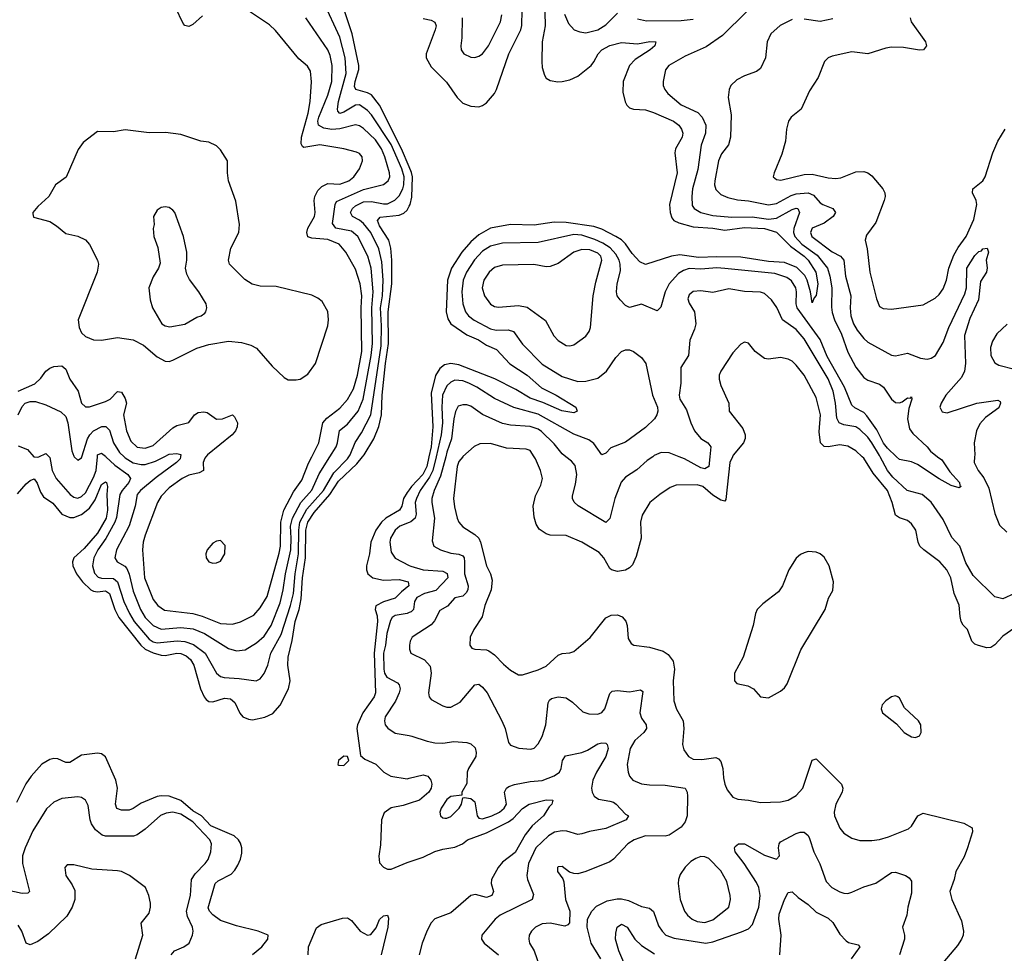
# Model space of a CAD drawing. Header units: inches. Extents: x 1682530 to 1839546, y 640742 to 791647.
# Tile 793 of 923: x 1768038 to 1772998, y 747498 to 752201. Entities that reach past the tile are written whole.
import ezdxf

# ---------------------------------------------------------------- set-up
doc = ezdxf.new("R2010")
doc.units = ezdxf.units.IN
doc.header["$MEASUREMENT"] = 0
for name, color, linetype in [('B7764', 7, 'Continuous'), ('B7765', 7, 'Continuous'), ('B7774', 7, 'Continuous'), ('B7775', 7, 'Continuous')]:
    doc.layers.add(name, color=color, linetype=linetype)

msp = doc.modelspace()

# ---------------------------------------------------------------- linework, layer by layer
at = {"layer": 'B7764', "color": 5}
for points, elevation in [([(1768026.8, 749813.2), (1768070, 749862.5), (1768090, 749880.1), (1768110, 749887.8), (1768126.6, 749866.5), (1768142.1, 749822.1), (1768157.9, 749797.9), (1768205.1, 749765.1), (1768250.7, 749710.7), (1768290, 749693.8), (1768310, 749694.3), (1768350, 749709.1), (1768390, 749740.1), (1768417.7, 749782.3), (1768450, 749860.5), (1768470, 749873.4), (1768475.6, 749870), (1768480.8, 749850), (1768476, 749810), (1768479.6, 749730), (1768473.3, 749690), (1768430, 749613.9), (1768362.4, 749537.6), (1768310.1, 749490), (1768303.3, 749470), (1768305.1, 749450), (1768324.5, 749410), (1768354.9, 749370), (1768395.5, 749330), (1768410, 749321.8), (1768430, 749319.4), (1768470, 749324.7), (1768490, 749311.3), (1768516.7, 749230), (1768537.3, 749190), (1768647.9, 749050), (1768669.3, 749030), (1768710, 749011.1), (1768750, 749000.4), (1768770, 748997.9), (1768830, 749010.1), (1768850, 749007.7), (1768876.9, 748996.9), (1768898.2, 748978.2), (1768915, 748950), (1768948.5, 748830), (1768966.6, 748790), (1768977.3, 748777.3), (1768990, 748766.8), (1769010, 748765.4), (1769070, 748783.7), (1769100.2, 748780.2), (1769122.3, 748762.3), (1769147.2, 748707.2), (1769161.5, 748690), (1769190, 748676.9), (1769210, 748674), (1769273, 748687), (1769313.5, 748706.5), (1769350, 748748), (1769392.8, 748830), (1769400.4, 748870), (1769389.4, 748950), (1769389.5, 748990), (1769410, 749073.4), (1769426.2, 749170), (1769445.7, 749230), (1769455.6, 749284.4), (1769462.8, 749390), (1769477.4, 749490), (1769479.6, 749630), (1769490, 749670), (1769520.7, 749719.3), (1769600.3, 749810), (1769643.2, 749876.8), (1769735.4, 749964.6), (1769765.4, 750000)], 620), ([(1768109.4, 750000), (1768110, 749999.3), (1768130, 749998.3), (1768134, 750000)], 640), ([(1768186.3, 750000), (1768190, 749996.4), (1768201, 749930), (1768220.9, 749890), (1768292, 749810), (1768310, 749795.3), (1768330, 749791.4), (1768350, 749799.3), (1768370, 749818.7), (1768410, 749895.3), (1768422.4, 749930), (1768429.6, 750000)], 640), ([(1768312.3, 750000), (1768330, 749981.7), (1768350, 749994.4), (1768351.7, 750000)], 660), ([(1768472.5, 750000), (1768516.7, 749956.7), (1768582.5, 749910), (1768596.4, 749890), (1768587.6, 749870), (1768553.3, 749830), (1768543, 749810), (1768525.7, 749694.3), (1768517.9, 749670), (1768471.6, 749588.5), (1768431.3, 749530), (1768411.3, 749490), (1768403.8, 749450), (1768414, 749414), (1768433.9, 749393.9), (1768450, 749388.6), (1768510, 749386), (1768530, 749370), (1768562.2, 749270), (1768590.4, 749210), (1768614.8, 749170), (1768690, 749080.3), (1768710, 749067.5), (1768730, 749061.8), (1768831.6, 749071.6), (1768870, 749068.4), (1768913.9, 749053.9), (1768972.3, 749010), (1769030, 748909.1), (1769050, 748892), (1769067.3, 748887.3), (1769143.3, 748883.4), (1769228.9, 748871.1), (1769250, 748880.2), (1769270, 748907), (1769287.9, 748950), (1769302.7, 749010), (1769355.2, 749104.8), (1769402.8, 749250), (1769417.9, 749310), (1769426.2, 749410), (1769441.9, 749510), (1769443.6, 749630), (1769449.2, 749670.8), (1769484.1, 749735.9), (1769568.5, 749830), (1769620.8, 749919.2), (1769689.9, 749990), (1769696.7, 750000)], 640), ([(1768848, 750000), (1768845.8, 749990), (1768827.6, 749970), (1768725.6, 749894.4), (1768645.9, 749830), (1768628.9, 749810), (1768619.1, 749750), (1768588.7, 749651.2), (1768525.3, 749530), (1768517.7, 749490), (1768529.1, 749470), (1768567.9, 749447.9), (1768576.9, 749436.9), (1768588.9, 749408.9), (1768610, 749321.8), (1768646.9, 749230), (1768670.1, 749190), (1768710, 749148.8), (1768750, 749131), (1768850, 749139.7), (1768912.1, 749132.1), (1768968.9, 749108.9), (1769090, 749034.3), (1769130, 749021.6), (1769173.6, 749026.4), (1769230, 749063), (1769270, 749095.9), (1769305.4, 749150), (1769350, 749263.2), (1769365.9, 749330), (1769376.9, 749410), (1769403.4, 749530), (1769406.2, 749590), (1769402.9, 749650), (1769412.3, 749690), (1769453.5, 749770), (1769510, 749830.6), (1769546.7, 749913.3), (1769600.5, 750000)], 660), ([(1768563.6, 750000), (1768570, 749994.1), (1768610, 749969.7), (1768650, 749960.7), (1768670, 749961.3), (1768722.4, 749977.6), (1768765.9, 750000)], 660), ([(1768975.9, 750000), (1768970, 749992.9), (1768961.8, 749970), (1768963.2, 749930), (1768941.3, 749918.7), (1768890, 749907.2), (1768855.9, 749890), (1768790, 749843.7), (1768750, 749801.6), (1768731.4, 749768.6), (1768670, 749605.1), (1768659.8, 749570), (1768656, 749530), (1768666.3, 749390), (1768710, 749281.2), (1768734.3, 749250), (1768767.5, 749227.5), (1768910.1, 749210.1), (1768956.9, 749196.9), (1769050, 749160.4), (1769110, 749157), (1769150, 749168), (1769217.9, 749202.1), (1769250, 749237.8), (1769284.3, 749295.7), (1769345.8, 749514.2), (1769350.9, 749550), (1769353.6, 749670), (1769369.1, 749730.9), (1769417, 749823), (1769458.7, 749881.3), (1769492.1, 749967.9), (1769508.8, 750000)], 680), ([(1770000, 749833.8), (1769990, 749819.5), (1769972.1, 749790), (1769962.4, 749750), (1769951.5, 749730), (1769882.9, 749690), (1769860.9, 749670), (1769831.3, 749630), (1769807.3, 749570), (1769800.8, 749510), (1769785.6, 749450), (1769785.1, 749430), (1769792.3, 749410), (1769816.2, 749390), (1769870, 749378.6), (1769950, 749381.9), (1769994, 749370), (1769997.8, 749350), (1769960.5, 749319.5), (1769930, 749286.7), (1769870.4, 749269.6), (1769831.2, 749248.8), (1769828.2, 749230), (1769838.4, 749198.4), (1769840.4, 749170), (1769823.9, 749010), (1769831.1, 748810), (1769824.3, 748790), (1769766.8, 748710), (1769739.1, 748650), (1769736, 748630), (1769754, 748494), (1769776.5, 748476.5), (1769831.2, 748451.2), (1769871.6, 748410), (1769907, 748390), (1769990, 748377.3), (1770000, 748379.9)], 620), ([(1770000, 749668.2), (1769953.2, 749650), (1769930.1, 749630), (1769905.3, 749590), (1769901.7, 749570), (1769910, 749519.1), (1769928.6, 749488.6), (1770000, 749451.9)], 640), ([(1770000, 749214.4), (1769990.1, 749209.9), (1769930, 749200.4), (1769915, 749190), (1769905.1, 749174.9), (1769886.7, 749110), (1769880.1, 749050), (1769869.8, 749010), (1769871.5, 748930), (1769874.8, 748910), (1769886.9, 748890), (1769940.5, 748860.5), (1769949.4, 748850), (1769954.1, 748830), (1769950.1, 748810), (1769931.7, 748768.3), (1769879, 748690), (1769875, 748670), (1769879.3, 748650), (1769891.8, 748631.8), (1769930, 748607.8), (1770000, 748595)], 640), ([(1769210, 747492.6), (1769258.2, 747530), (1769287.3, 747570), (1769289, 747590), (1769239.3, 747610), (1769130, 747636.5), (1769050, 747663), (1769010, 747692.5), (1768994, 747710), (1768987.5, 747727.5), (1769022.3, 747850), (1769037.5, 747862.5), (1769102.9, 747897.1), (1769122.3, 747917.7), (1769137.3, 747942.7), (1769150, 747972.4), (1769156.7, 748003.3), (1769156.2, 748030), (1769150, 748052.5), (1769140.4, 748070), (1769118.1, 748090), (1769001, 748141), (1768954, 748190), (1768910, 748216.3), (1768850, 748267.4), (1768790.6, 748289.4), (1768750, 748292.1), (1768730, 748288), (1768650, 748254), (1768610, 748227.4), (1768590, 748219.5), (1768550, 748219.9), (1768527.6, 748227.6), (1768519.8, 748250), (1768530.5, 748330), (1768521.4, 748370), (1768470, 748488.3), (1768450, 748503.1), (1768430, 748507), (1768350, 748497), (1768290, 748459.1), (1768270, 748459.2), (1768230, 748477.5), (1768210, 748480.2), (1768190, 748474.6), (1768149.1, 748450.9), (1768095.5, 748390), (1768068.2, 748351.8), (1768022.2, 748257.8)], 620), ([(1768800.3, 747490), (1768817.4, 747510), (1768865.1, 747530), (1768891.1, 747550), (1768908.4, 747590), (1768910.9, 747610), (1768907.8, 747630), (1768883, 747683), (1768878.5, 747710), (1768898.3, 747790), (1768904.1, 747870), (1768921.3, 747898.7), (1768972.9, 747950), (1768987, 747970), (1769001, 748010), (1769004.8, 748050), (1768995.4, 748070), (1768910, 748161.2), (1768850, 748199.9), (1768810, 748209.9), (1768775.9, 748204.1), (1768748, 748192), (1768670, 748123.5), (1768630, 748095.6), (1768611.1, 748088.9), (1768470, 748088.4), (1768452.6, 748092.6), (1768419.8, 748119.8), (1768399.8, 748150), (1768392.6, 748170), (1768382.3, 748242.3), (1768369.8, 748269.8), (1768350, 748282.6), (1768330, 748287.1), (1768250, 748278.5), (1768210, 748260.4), (1768173.4, 748226.6), (1768104.7, 748115.3), (1768065.3, 748030), (1768052.7, 747990), (1768051.3, 747950), (1768086.7, 747810), (1768078.1, 747801.9), (1768050, 747799.1), (1767950, 747820.7)], 640), ([(1770000, 748253.4), (1769970, 748243.6), (1769910, 748230.6), (1769874.2, 748205.8), (1769861, 748170), (1769855.7, 748044.3), (1769847.7, 747987.7), (1769850, 747954.8), (1769870, 747931.6), (1769890, 747922.7), (1769910, 747922.6), (1769990, 747956.1), (1770000, 747959.4)], 620), ([(1768622, 747470), (1768657.8, 747590), (1768649.7, 747650), (1768690, 747700.7), (1768697.4, 747730), (1768696.3, 747750), (1768688.2, 747790), (1768671.3, 747830), (1768591.6, 747890), (1768550, 747909.8), (1768530, 747914), (1768402, 747922), (1768310, 747943.7), (1768276.9, 747943.1), (1768264.7, 747930), (1768270.7, 747890), (1768302.5, 747842.5), (1768314.8, 747814.8), (1768315.9, 747770), (1768302.7, 747730), (1768274.6, 747685.4), (1768183.1, 747596.9), (1768130, 747557), (1768090, 747540.9), (1768069.7, 747550), (1768048.5, 747610), (1768030, 747639.7)], 660), ([(1769490.8, 747490), (1769493.4, 747530), (1769533.7, 747626.3), (1769556.2, 747643.8), (1769664.2, 747675.8), (1769690, 747676.3), (1769710, 747663.7), (1769752.2, 747610), (1769790, 747589.6), (1769807.5, 747592.5), (1769834.1, 747625.9), (1769850, 747669.3), (1769870, 747687.2), (1769890.9, 747690.9), (1769895, 747675), (1769892.3, 747630), (1769859.6, 747490)], 580)]:
    msp.add_lwpolyline(points, dxfattribs=dict(at, elevation=elevation))
for points, elevation in [([(1769050, 749577), (1769030, 749574.5), (1769010, 749563.7), (1768981.6, 749530), (1768975.5, 749510), (1768978, 749490), (1768990, 749470.8), (1769010, 749463), (1769030, 749465.5), (1769050, 749473.4), (1769071, 749510), (1769072.2, 749552.2)], 720), ([(1769670, 748491.1), (1769643.1, 748470), (1769640.5, 748450), (1769645.4, 748445.4), (1769670, 748444.9), (1769696, 748470), (1769689.2, 748489.2)], 620)]:
    msp.add_lwpolyline(points, close=True, dxfattribs=dict(at, elevation=elevation))
at = {"layer": 'B7765', "color": 5}
for points, elevation in [([(1768958.4, 752221.6), (1768910, 752176.8), (1768890, 752167.5), (1768870, 752171.7), (1768862, 752182), (1768823, 752263)], 680), ([(1769508.8, 750000), (1769545, 750070), (1769565.7, 750170), (1769585.3, 750194.7), (1769650, 750245), (1769690, 750287.5), (1769718.8, 750341.2), (1769740.2, 750410), (1769761.8, 750530), (1769758.6, 750750), (1769761.8, 750810), (1769752.9, 750870), (1769730, 750945.4), (1769681.6, 751030), (1769647, 751070), (1769590, 751093.6), (1769510, 751101.1), (1769490, 751106.8), (1769483.7, 751130), (1769490, 751151.5), (1769522.7, 751210), (1769526.8, 751230), (1769520.5, 751290), (1769524.1, 751310), (1769539.4, 751340.6), (1769559.4, 751360.6), (1769590, 751376), (1769650, 751372.1), (1769696.5, 751390), (1769720.5, 751410), (1769749.2, 751450), (1769764.1, 751490), (1769762.7, 751510), (1769750, 751526.6), (1769734.7, 751534.7), (1769671.1, 751551.1), (1769550, 751570.4), (1769470, 751557), (1769462.7, 751562.7), (1769456.6, 751576.6), (1769457.1, 751610), (1769491.8, 751730), (1769501.8, 751790), (1769508.1, 751888.1), (1769502.5, 751942.5), (1769487.6, 751967.6), (1769443.9, 752003.9), (1769327.1, 752147.1), (1769295.7, 752175.7), (1769150, 752273.3)], 680), ([(1769696.7, 750000), (1769703.4, 750010), (1769728, 750072), (1769759.5, 750120.5), (1769806.3, 750210), (1769859, 750559), (1769860.9, 750659.1), (1769855.7, 750750), (1769864.9, 750810), (1769869.4, 750890), (1769862.1, 750982.1), (1769846.8, 751046.8), (1769807.1, 751130), (1769770, 751175.4), (1769750, 751191.8), (1769714.8, 751210), (1769704.7, 751230), (1769714, 751250), (1769730, 751263.3), (1769770, 751283.1), (1769810, 751285.4), (1769870, 751274), (1769890, 751274.6), (1769928.5, 751291.5), (1769950, 751313.9), (1769967.6, 751350), (1769973.1, 751370), (1769975.2, 751410), (1769963.7, 751450), (1769910, 751572.6), (1769810, 751722.2), (1769790, 751744.7), (1769750, 751771.9), (1769730, 751771.2), (1769670, 751735.8), (1769650, 751729.3), (1769641, 751741), (1769638.4, 751750), (1769644.4, 751790), (1769682, 751930), (1769677.3, 752010), (1769650, 752112.8), (1769569, 752291)], 640), ([(1770000, 751460.1), (1769962, 751550), (1769850, 751770), (1769810, 751822.5), (1769790, 751833.3), (1769730.7, 751850), (1769724.5, 751864.5), (1769727.3, 751890), (1769746.1, 751950), (1769746.9, 751970), (1769713.4, 752130), (1769666.8, 752266.8)], 620), ([(1769600.5, 750000), (1769631.5, 750050), (1769639, 750070), (1769648.8, 750131.2), (1769690, 750163.5), (1769742.2, 750230), (1769768, 750290), (1769809.2, 750510), (1769814.6, 750570), (1769811.3, 750750), (1769819, 750830), (1769808.6, 750950), (1769791, 751010), (1769741.1, 751110), (1769710, 751135.5), (1769630.9, 751150.9), (1769613.9, 751173.9), (1769626.3, 751270), (1769634.5, 751285.5), (1769770, 751345.9), (1769870, 751371), (1769894.9, 751390), (1769902.1, 751410), (1769900.7, 751430), (1769878, 751510), (1769860.9, 751550), (1769830, 751595.5), (1769770, 751653.9), (1769750, 751666.6), (1769730, 751671.2), (1769650, 751652.3), (1769610, 751648.9), (1769570, 751654.7), (1769542.9, 751670), (1769539.9, 751690), (1769545.3, 751710), (1769590, 751821.8), (1769609.9, 751890), (1769612.7, 751970), (1769601.6, 752021.6), (1769589.4, 752050), (1769478.8, 752210)], 660), ([(1769765.4, 750000), (1769773.9, 750010), (1769821.2, 750090), (1769847.8, 750152.2), (1769860.1, 750210), (1769864.4, 750310), (1769881, 750470), (1769896.5, 750570), (1769893.8, 750730), (1769912.1, 750870), (1769912.7, 750990), (1769907.4, 751050), (1769897.2, 751090), (1769850, 751162.6), (1769840.9, 751190), (1769853.9, 751206.1), (1769950, 751217), (1769973.1, 751226.9), (1769990, 751242), (1770000, 751261.4)], 620), ([(1768030.2, 750329.8), (1768113.8, 750366.2), (1768144.2, 750395.8), (1768170, 750430.1), (1768190, 750446.1), (1768210, 750453.8), (1768250, 750456.9), (1768270, 750441.3), (1768290.8, 750390), (1768331.7, 750330), (1768350, 750268.8), (1768370, 750250.3), (1768390, 750250.3), (1768470, 750277.7), (1768493.3, 750290), (1768530, 750328.7), (1768550, 750324.2), (1768570, 750293.4), (1768575.6, 750270), (1768561.2, 750210), (1768576.4, 750130), (1768598.1, 750078.1), (1768630, 750048.6), (1768670, 750043.1), (1768710, 750056.9), (1768810, 750144.8), (1768830, 750156.6), (1768890, 750172.4), (1768917.8, 750210), (1768937.5, 750222.5), (1768966.2, 750226.2), (1768983.1, 750223.1), (1769030, 750189.4), (1769059.3, 750190), (1769110, 750210.3), (1769120.2, 750200.2), (1769134.8, 750170), (1769134.2, 750150), (1769124.8, 750130), (1769107.7, 750110), (1768984.3, 750010), (1768975.9, 750000)], 680), ([(1768030.4, 750210), (1768050, 750252.5), (1768065.7, 750270), (1768090, 750277.4), (1768117.4, 750277.4), (1768170, 750260.8), (1768245.2, 750225.2), (1768270, 750201.8), (1768279.9, 750170), (1768300.9, 750030), (1768310, 750002.4), (1768312.3, 750000)], 660), ([(1768351.7, 750000), (1768378.8, 750090), (1768391, 750110), (1768410, 750130.7), (1768452.4, 750152.4), (1768471.8, 750151.8), (1768490, 750133.8), (1768509.7, 750070), (1768541, 750021), (1768563.6, 750000)], 660), ([(1768030, 750054), (1768076.7, 750036.7), (1768109.4, 750000)], 640), ([(1768134, 750000), (1768170, 750015.6), (1768186.3, 750000)], 640), ([(1768429.6, 750000), (1768430.6, 750009.4), (1768450, 750018.3), (1768470, 750002.5), (1768472.5, 750000)], 640), ([(1768765.9, 750000), (1768790, 750012.5), (1768830, 750016.5), (1768850.2, 750010.2), (1768848, 750000)], 660)]:
    msp.add_lwpolyline(points, dxfattribs=dict(at, elevation=elevation))
for points, elevation in [([(1768570, 751647), (1768510, 751637), (1768430, 751638), (1768357.5, 751582.5), (1768332.5, 751547.5), (1768271.8, 751408.2), (1768218.8, 751370), (1768184.9, 751310), (1768130, 751259.5), (1768104.4, 751230), (1768103.8, 751223.8), (1768107.4, 751207.4), (1768190, 751184.4), (1768223.4, 751163.4), (1768270, 751123.8), (1768330, 751110.4), (1768370, 751092), (1768389.4, 751069.4), (1768430.1, 750990.1), (1768434.6, 750970), (1768427.3, 750930), (1768332.9, 750690), (1768337.1, 750650), (1768350, 750624.5), (1768370, 750604.8), (1768410, 750588.4), (1768450, 750587.1), (1768530, 750600.1), (1768610, 750588.5), (1768662.2, 750562.2), (1768730, 750503.8), (1768770, 750480.8), (1768790, 750479.6), (1768810, 750486), (1768930, 750546), (1768990, 750564.4), (1769090, 750582.4), (1769155.1, 750575.1), (1769201.7, 750561.7), (1769230, 750547.1), (1769310, 750456.5), (1769370, 750399.5), (1769390, 750387), (1769430, 750387.4), (1769450, 750390.3), (1769490, 750416), (1769527.4, 750470), (1769590, 750658.8), (1769594.1, 750690), (1769590.9, 750730.9), (1769561, 750781), (1769539.1, 750799.1), (1769510, 750812.9), (1769330, 750857.7), (1769250, 750859.5), (1769208.7, 750868.7), (1769172.7, 750892.7), (1769094.8, 750970), (1769089.8, 750990), (1769101.5, 751050), (1769141.4, 751130), (1769145.3, 751170), (1769127.2, 751287.2), (1769089.7, 751390), (1769084.2, 751430), (1769084.5, 751490), (1769050, 751545.2), (1769030, 751565.2), (1768990, 751585.2), (1768950, 751589.4), (1768850, 751622.9), (1768773.1, 751633.1), (1768690, 751632)], 720), ([(1768770, 751258), (1768750, 751255.1), (1768730, 751242), (1768711.3, 751210), (1768716, 751170), (1768710.8, 751149.2), (1768713.4, 751110), (1768733.4, 751053.4), (1768744.7, 750975.3), (1768737.1, 750950), (1768710, 750905.2), (1768689.1, 750850.9), (1768694.9, 750790), (1768707.4, 750750), (1768754, 750670), (1768770, 750659.6), (1768794.3, 750654.3), (1768870, 750667.9), (1768930, 750702.3), (1768952.7, 750710), (1768970, 750723), (1768976.2, 750730), (1768980.7, 750750), (1768977, 750770), (1768940.7, 750830), (1768893.4, 750893.4), (1768880.1, 750920.1), (1768873.6, 750950), (1768880.5, 750990), (1768879.6, 751030), (1768863.6, 751110), (1768819.5, 751230), (1768810, 751242.7), (1768790, 751254.5)], 740)]:
    msp.add_lwpolyline(points, close=True, dxfattribs=dict(at, elevation=elevation))
at = {"layer": 'B7774', "color": 5}
for points, elevation in [([(1770099.2, 750000), (1770088.4, 749950), (1770068.4, 749910), (1770011.4, 749850), (1770000, 749833.8)], 620), ([(1770136, 750000), (1770119.5, 749930), (1770103, 749897), (1770054.6, 749830), (1770036.4, 749790), (1770030.8, 749769.2), (1770035.1, 749710), (1770030.4, 749689.6), (1770008.5, 749671.5), (1770000, 749668.2)], 640), ([(1770183.9, 750000), (1770158.2, 749901.8), (1770125.5, 749830), (1770114.9, 749790), (1770113.9, 749770), (1770127.4, 749690), (1770115.5, 749575.5), (1770124.6, 749550), (1770157.1, 749530), (1770210, 749513.8), (1770250, 749509.6), (1770270, 749500.6), (1770276.3, 749490), (1770278.7, 749470), (1770278.7, 749410), (1770297.6, 749350), (1770294.7, 749330), (1770286.3, 749313.7), (1770270, 749297.2), (1770230, 749288.8), (1770193.2, 749246.8), (1770155, 749225), (1770127.7, 749172.3), (1770110, 749152.3), (1770015.3, 749090), (1770005, 749070), (1770001.6, 749050), (1770001.8, 749030), (1770008.9, 749010), (1770076.3, 748976.3), (1770105.1, 748945.1), (1770111.5, 748910), (1770098, 748810), (1770101.1, 748790), (1770110, 748777.1), (1770170, 748744.6), (1770190, 748737.4), (1770210, 748738.3), (1770257.4, 748762.6), (1770330, 748851.3), (1770350, 748854.7), (1770370, 748839.7), (1770393.4, 748810), (1770467, 748670), (1770483.8, 748630), (1770499.6, 748559.6), (1770510, 748546.7), (1770551.6, 748531.6), (1770613.1, 748526.9), (1770630, 748531.3), (1770650, 748552.7), (1770669.4, 748590.6), (1770688.7, 748650), (1770700.3, 748759.7), (1770706.1, 748773.9), (1770717.7, 748782.3), (1770750, 748790.3), (1770790, 748785.3), (1770823.4, 748763.4), (1770874.4, 748714.4), (1770905.1, 748705.1), (1770950, 748702.7), (1770970, 748712), (1770985.4, 748730), (1771010, 748807.3), (1771022, 748818), (1771050, 748821.3), (1771110, 748814.8), (1771164.9, 748824.9), (1771176.4, 748816.4), (1771162.2, 748710), (1771170, 748683.6), (1771193.2, 748650), (1771195.8, 748630), (1771181.5, 748610), (1771136.5, 748570), (1771112.6, 748530), (1771097.6, 748450), (1771102.3, 748410), (1771110.3, 748390), (1771126.7, 748370), (1771170, 748352.4), (1771210, 748346.7), (1771290, 748345.7), (1771390.1, 748330.1), (1771400.2, 748310), (1771402.2, 748290), (1771400.5, 748190), (1771390, 748159.8), (1771370, 748133.3), (1771310, 748094.2), (1771290, 748087.7), (1771190, 748089.4), (1771132.9, 748070), (1771100.7, 748050), (1771030, 747972.1), (1771010, 747959.8), (1770890, 747909.7), (1770850, 747898.3), (1770830, 747899.7), (1770807.5, 747907.5), (1770770, 747936.2), (1770750, 747934), (1770747, 747930), (1770747, 747910), (1770774, 747874), (1770778.3, 747858.3), (1770787.8, 747770), (1770808.7, 747710), (1770807.9, 747652.1), (1770798.4, 747641.6), (1770784.5, 747635.5), (1770710.8, 747650.8), (1770670, 747646.4), (1770637, 747630), (1770616, 747610), (1770604.7, 747590), (1770602, 747570), (1770606.5, 747550), (1770630.3, 747510), (1770670, 747394)], 660), ([(1770269.5, 750000), (1770250, 749975.3), (1770241.1, 749950), (1770223.1, 749790), (1770227.5, 749747.5), (1770242.3, 749690), (1770250.1, 749670.2), (1770270, 749646), (1770330, 749608.5), (1770350.2, 749590), (1770359.2, 749570), (1770389.4, 749450.6), (1770409.4, 749410), (1770418.1, 749378.1), (1770413.1, 749330), (1770381.5, 749250), (1770367.3, 749192.7), (1770326, 749130), (1770307, 749090), (1770305.5, 749050), (1770315.2, 749035.2), (1770330.4, 749030.3), (1770390, 749027.7), (1770401.9, 749021.9), (1770430, 749001.6), (1770474.3, 748954.3), (1770510, 748925.2), (1770550, 748900.3), (1770570, 748900.3), (1770650, 748926), (1770690, 748944.2), (1770750, 748999.6), (1770770, 749009.1), (1770810, 749011.6), (1770830, 749018.3), (1770911.3, 749088.7), (1770990, 749188.4), (1771018.2, 749201.8), (1771050, 749203.1), (1771072.8, 749192.8), (1771090.9, 749170.9), (1771097.6, 749150), (1771103.5, 749083.5), (1771119, 749059), (1771131.3, 749050), (1771210, 749039.6), (1771279.9, 749019.9), (1771304.3, 749004.3), (1771329, 748970), (1771336, 748930), (1771330.1, 748870), (1771332.9, 748770), (1771347.3, 748727.3), (1771380.9, 748670), (1771383.6, 748630), (1771376.5, 748550), (1771383, 748523), (1771406.7, 748490), (1771430, 748476.9), (1771473.8, 748473.8), (1771545.4, 748485.4), (1771558.7, 748478.7), (1771570, 748463.8), (1771580.2, 748430), (1771583, 748383), (1771590.2, 748350.2), (1771602.2, 748322.2), (1771630, 748284.9), (1771655.1, 748275.1), (1771709.7, 748270.3), (1771770, 748258), (1771870, 748261.5), (1771910, 748269.4), (1771950, 748292.8), (1771983.7, 748330), (1772030, 748472), (1772050, 748477.7), (1772178.5, 748350), (1772185.2, 748330), (1772180.6, 748310), (1772148.6, 748250), (1772140.6, 748210), (1772143.2, 748190), (1772170, 748128.7), (1772190, 748104.2), (1772230, 748077.7), (1772270, 748067.3), (1772330, 748066), (1772370, 748072), (1772414.4, 748085.6), (1772515.1, 748124.9), (1772530, 748138.7), (1772562.2, 748190), (1772590, 748204.4), (1772794.3, 748154.3), (1772836.3, 748130), (1772838.4, 748110), (1772813.2, 748030), (1772795.3, 747984.7), (1772754, 747910), (1772745.5, 747870), (1772724.2, 747810), (1772733.2, 747770), (1772781.7, 747661.7), (1772792.3, 747610), (1772790.2, 747590), (1772782.8, 747570), (1772761.9, 747538.1), (1772688.9, 747450)], 680), ([(1771628.9, 750000), (1771615, 749970), (1771595.8, 749784.2), (1771590, 749776.2), (1771570, 749780.3), (1771530, 749805.9), (1771479.4, 749850), (1771450, 749858.3), (1771344.1, 749855.9), (1771315.3, 749844.7), (1771262.6, 749810), (1771213.1, 749770), (1771174.4, 749705.6), (1771165.8, 749670), (1771168.5, 749590), (1771143.6, 749496.4), (1771125.3, 749454.7), (1771110, 749439.7), (1771090, 749428.7), (1771050, 749421.8), (1771019.6, 749430), (1771010, 749437.4), (1770980.2, 749490), (1770957.5, 749517.5), (1770870, 749569.9), (1770790, 749602.9), (1770710, 749605), (1770690, 749610.7), (1770654.8, 749634.8), (1770640.5, 749660.5), (1770630, 749694.5), (1770624.2, 749750), (1770637, 749803), (1770663.8, 749856.2), (1770671.7, 749890), (1770661.5, 749930), (1770636.5, 749990), (1770630, 750000)], 680), ([(1771226.7, 750000), (1771198.9, 749981.1), (1771147, 749933), (1771090, 749896.8), (1771068, 749872), (1771035.4, 749790), (1771011.3, 749688.7), (1770991.1, 749668.9), (1770851.9, 749751.9), (1770830.6, 749770.6), (1770822.5, 749790), (1770823.4, 749803.4), (1770838.3, 749861.7), (1770844.2, 749910), (1770835.8, 749955.8), (1770818.2, 749978.2), (1770788.7, 750000)], 660), ([(1771514.8, 750000), (1771510.1, 749949.9), (1771490, 749939.1), (1771470, 749943.2), (1771387, 749990), (1771360.4, 750000)], 660), ([(1773090, 749164.5), (1772990, 749096.4), (1772950, 749051.8), (1772930, 749038.9), (1772910, 749036.9), (1772868.1, 749048.1), (1772850, 749055.4), (1772834.3, 749070), (1772813, 749130), (1772791, 749151), (1772781.1, 749170), (1772774.9, 749194.9), (1772771.4, 749251.4), (1772745.3, 749310), (1772728.8, 749390), (1772707.7, 749430), (1772673.5, 749470), (1772592.1, 749530), (1772571.8, 749550), (1772563.5, 749570), (1772551.6, 749630), (1772530, 749662.3), (1772510, 749678.8), (1772470, 749692.2), (1772450, 749705.7), (1772433.1, 749770), (1772409, 749830), (1772336.7, 749916.7), (1772290, 749992.4), (1772282.1, 750000)], 680), ([(1773049.1, 749310.9), (1772990, 749284), (1772950, 749294.7), (1772840.7, 749400.7), (1772805, 749465), (1772774.2, 749550), (1772732.9, 749592.9), (1772690, 749683.8), (1772630, 749770.6), (1772584.7, 749810), (1772509.1, 749829.1), (1772436.2, 749896.2), (1772410.2, 749930), (1772373.3, 750000)], 660), ([(1772662, 750000), (1772683.5, 749983.5), (1772723.6, 749923.6), (1772771.7, 749870), (1772774.4, 749854.4), (1772781, 749850), (1772770, 749843.7), (1772730, 749855.6), (1772670, 749888), (1772560.9, 749960.9), (1772530, 749974), (1772470, 749986), (1772455.1, 750000)], 640), ([(1772848, 750000), (1772845.5, 749970), (1772865.5, 749930), (1772894.3, 749894.3), (1772920.7, 749840.7), (1772950, 749714.6), (1772974.3, 749654.3), (1773010, 749619.5)], 660), ([(1770000, 749451.9), (1770007.8, 749447.8), (1770070.1, 749430.1), (1770170, 749422.9), (1770191, 749411), (1770195.4, 749390), (1770133.5, 749326.5), (1770077.3, 749310), (1770039.3, 749290), (1770027.1, 749270), (1770022, 749230), (1770010, 749218.8), (1770000, 749214.4)], 640), ([(1770000, 748595), (1770012.7, 748592.7), (1770090, 748566.1), (1770130, 748558), (1770170, 748557.6), (1770225.2, 748565.2), (1770290, 748560.8), (1770310, 748554.3), (1770332.9, 748532.9), (1770338.1, 748510), (1770335.1, 748490), (1770298.8, 748430), (1770291.5, 748410), (1770290, 748353.2), (1770265.5, 748310), (1770264.7, 748295.3), (1770210, 748288.8), (1770190, 748273.5), (1770161.3, 748230), (1770154.9, 748210), (1770158.4, 748190), (1770170, 748180.3), (1770179.2, 748179.2), (1770190, 748178.6), (1770210, 748188.1), (1770252.4, 748230), (1770263.5, 748250), (1770270, 748282), (1770276.4, 748283.6), (1770310, 748277.6), (1770330, 748262), (1770342, 748190), (1770350, 748178.3), (1770370, 748175.2), (1770416.8, 748190), (1770454.6, 748210), (1770478.3, 748230), (1770489.8, 748250), (1770479.3, 748310), (1770490.5, 748329.5), (1770502.3, 748337.7), (1770530, 748348), (1770610, 748364.1), (1770670, 748369.4), (1770730, 748392.7), (1770756.8, 748410), (1770766, 748430), (1770771.5, 748470), (1770786.6, 748493.4), (1770870.3, 748509.7), (1770898.3, 748521.7), (1770950, 748553.8), (1770970, 748558.8), (1770990, 748556), (1770998, 748550), (1771002.5, 748530), (1770990.6, 748490), (1770942.9, 748410), (1770925.9, 748370), (1770919.1, 748330), (1770922.5, 748310), (1770932.6, 748290), (1770953.9, 748273.9), (1771010, 748265.1), (1771030, 748259.2), (1771042.7, 748250), (1771090, 748199), (1771104.4, 748190), (1771092.4, 748170), (1770990, 748127.5), (1770907.9, 748112.1), (1770870, 748099.4), (1770850, 748095.9), (1770793.5, 748113.5), (1770770, 748115), (1770731.8, 748108.2), (1770702.3, 748090), (1770637.6, 748030), (1770601.1, 747950), (1770593, 747890), (1770595.5, 747870), (1770625.8, 747794.2), (1770619.6, 747770), (1770458, 747690), (1770433, 747670), (1770366.4, 747590), (1770364.4, 747570), (1770378, 747550), (1770450.6, 747490.6)], 640), ([(1770000, 748379.9), (1770070, 748397.8), (1770093.7, 748390), (1770108.4, 748370), (1770113.9, 748350), (1770110.1, 748330), (1770099.4, 748310), (1770051.2, 748270), (1770000, 748253.4)], 620), ([(1770000, 747959.4), (1770070, 747982.5), (1770130, 748011.3), (1770170, 748023.2), (1770230, 748032.2), (1770268, 748050), (1770293.5, 748070), (1770390, 748104.5), (1770499.6, 748160.4), (1770523, 748177), (1770570, 748227.5), (1770605, 748250), (1770690, 748271.6), (1770722.8, 748270), (1770718.9, 748250), (1770704.5, 748235.5), (1770677.1, 748190), (1770620, 748140), (1770585, 748095), (1770533.6, 748006.4), (1770470, 747957.6), (1770448.4, 747930), (1770415.3, 747870), (1770412.5, 747850), (1770424.1, 747810), (1770416.2, 747790), (1770390, 747779.9), (1770334.5, 747794.5), (1770310, 747789.9), (1770210, 747701.9), (1770130, 747671.9), (1770110, 747652.3), (1770090, 747613.5), (1770065.3, 747550), (1770050.1, 747490.1)], 620), ([(1770966.2, 747470), (1770916.4, 747550), (1770896.3, 747630), (1770898.7, 747670), (1770920.4, 747710), (1770943.7, 747736.3), (1770997.6, 747762.4), (1771047.5, 747772.5), (1771070, 747772.7), (1771104.1, 747764.1), (1771170, 747734.4), (1771210, 747725), (1771230, 747708.8), (1771256.6, 747636.6), (1771274.2, 747610), (1771293.4, 747590), (1771334.7, 747574.7), (1771494, 747550), (1771530, 747556.1), (1771674.1, 747605.9), (1771710, 747621.1), (1771730, 747643), (1771761.3, 747730), (1771768.5, 747790), (1771760.8, 747830), (1771750, 747854.2), (1771687.7, 747950), (1771641.5, 748010), (1771638.7, 748030), (1771643, 748037), (1771659.5, 748050), (1771690, 748050.2), (1771790, 747992), (1771850, 747972.4), (1771864.7, 747990), (1771861.2, 748030), (1771863.5, 748050), (1771870, 748060.3), (1771950, 748102.6), (1771970, 748109.2), (1771989.1, 748109.1), (1772010, 748092), (1772017.3, 748077.3), (1772039, 748010), (1772068.4, 747948.4), (1772100.3, 747860.3), (1772129.2, 747829.2), (1772170, 747808.4), (1772190, 747801.2), (1772210, 747800.2), (1772230, 747805.4), (1772290, 747833.8), (1772350, 747852.1), (1772430, 747904.5), (1772450, 747906.2), (1772500.5, 747890), (1772518.4, 747878.4), (1772530, 747861), (1772530, 747801.2), (1772512.5, 747730), (1772507.8, 747690), (1772485.3, 747630), (1772495, 747590), (1772494.8, 747570), (1772470.1, 747490)], 660), ([(1771866.6, 747490), (1771873.7, 747590), (1771862.5, 747670), (1771864, 747696), (1771890, 747768.7), (1771910, 747804.9), (1771930, 747807.2), (1771958.9, 747778.9), (1772010, 747744.4), (1772050, 747705.5), (1772110, 747675.8), (1772133.9, 747653.9), (1772170, 747594.4), (1772200.8, 747560.8), (1772213.5, 747553.5), (1772261.3, 747541.3), (1772270.3, 747530), (1772226.9, 747470)], 640), ([(1771110, 747384.2), (1771056.2, 747510), (1771039.9, 747570), (1771040.4, 747599.6), (1771048.1, 747630), (1771070, 747645.8), (1771098, 747630), (1771137.2, 747570), (1771170, 747537.8), (1771235.5, 747495.5)], 640)]:
    msp.add_lwpolyline(points, dxfattribs=dict(at, elevation=elevation))
for points, elevation in [([(1772010, 749521.6), (1771990, 749516.2), (1771972, 749508), (1771950, 749489.4), (1771912.4, 749430), (1771881.3, 749350), (1771860.9, 749319.1), (1771780.9, 749259.1), (1771752.4, 749230), (1771744.2, 749210), (1771732.4, 749150), (1771682.8, 748990), (1771639.3, 748910), (1771638.9, 748870), (1771650, 748857), (1771705.7, 748845.7), (1771734, 748830), (1771770, 748790.8), (1771810, 748785.5), (1771870, 748819.5), (1771890, 748835.8), (1771904, 748856), (1771972.5, 749027.5), (1772095.1, 749230), (1772113.1, 749286.9), (1772134.3, 749325.7), (1772137.6, 749370), (1772115.8, 749450), (1772090, 749494), (1772070, 749511.3), (1772050, 749519.7)], 720), ([(1772450, 748794.5), (1772430, 748789.4), (1772400.7, 748770), (1772382, 748750), (1772377.3, 748730), (1772384, 748710), (1772454.3, 748654.3), (1772493.4, 748610), (1772530, 748588.9), (1772550, 748586), (1772570, 748593.4), (1772579.7, 748610), (1772577.4, 748650), (1772565.1, 748670), (1772494.9, 748734.9), (1772470, 748784), (1772462, 748790)], 720), ([(1771470, 747985.1), (1771443.4, 747976.6), (1771418.8, 747961.2), (1771390, 747931.5), (1771365.4, 747894.6), (1771356.1, 747870), (1771354.7, 747850), (1771365.8, 747770), (1771386.8, 747710), (1771401.6, 747690), (1771425.5, 747670), (1771450, 747659.2), (1771490, 747653.9), (1771530, 747667.4), (1771610, 747730.5), (1771619.4, 747770), (1771617, 747790), (1771599.4, 747859.4), (1771570, 747913), (1771510, 747975.1), (1771490, 747983.5)], 680)]:
    msp.add_lwpolyline(points, close=True, dxfattribs=dict(at, elevation=elevation))
at = {"layer": 'B7775', "color": 5}
for points, elevation in [([(1770682, 752310), (1770684.5, 752170), (1770669.6, 752090), (1770667.4, 751990), (1770670, 751960.7), (1770681.8, 751921.8), (1770690, 751907.4), (1770710, 751894.9), (1770748.3, 751888.3), (1770770, 751889.3), (1770810, 751898.2), (1770850, 751916.1), (1770916.1, 751970), (1770930.9, 751989.1), (1770951.2, 752030), (1770969.9, 752050), (1771010, 752071.6), (1771070, 752086.9), (1771150, 752079.5), (1771212.2, 752092.2), (1771242.8, 752090), (1771237, 752070), (1771214.6, 752050), (1771138.4, 752001.6), (1771109.7, 751970.3), (1771078, 751890), (1771075.9, 751835.9), (1771087.5, 751787.5), (1771096.5, 751770), (1771110, 751757.4), (1771130.2, 751750.2), (1771190, 751747.2), (1771230, 751733.9), (1771331.6, 751690), (1771358.6, 751670), (1771372.6, 751650), (1771378.6, 751630), (1771375.9, 751610), (1771341.8, 751550), (1771337.6, 751530), (1771350.1, 751430.1), (1771311.7, 751270), (1771314.2, 751230), (1771323.4, 751203.4), (1771333.7, 751190), (1771357.8, 751177.8), (1771430, 751158.5), (1771530, 751151.9), (1771590, 751141.4), (1771690, 751154.9), (1771790, 751150), (1771851.2, 751131.2), (1771920.5, 751060.5), (1771990.4, 751010), (1772009.6, 750990), (1772048, 750930), (1772058.9, 750870), (1772050, 750811.8), (1772039.9, 750800.1), (1772030, 750775.3), (1772021.8, 750830), (1772004.4, 750890), (1771992.9, 750912.9), (1771953.4, 750953.4), (1771890, 750978.3), (1771810, 750984), (1771670, 751004.9), (1771550, 751006.7), (1771457.3, 751002.7), (1771363.7, 751016.3), (1771320.6, 751010), (1771190, 750967.8), (1771161.6, 750981.6), (1771124.1, 751024.1), (1771090, 751072.8), (1771070, 751093.2), (1771041.2, 751110), (1770970, 751145.8), (1770930, 751159.5), (1770790, 751179.6), (1770730, 751181.8), (1770630, 751166.9), (1770510, 751169.4), (1770410, 751151.7), (1770350, 751117.9), (1770310, 751081.7), (1770265.7, 751030), (1770212.6, 750950), (1770193.2, 750890), (1770186.6, 750730), (1770194.2, 750694.2), (1770209, 750670), (1770290, 750613.8), (1770348.5, 750588.5), (1770390, 750561), (1770440.1, 750540.1), (1770507.2, 750467.2), (1770594.6, 750410), (1770666.9, 750346.9), (1770740.9, 750310), (1770838.8, 750250), (1770846.8, 750230), (1770830, 750220.7), (1770768.5, 750231.5), (1770672.8, 750272.8), (1770610, 750294), (1770537.9, 750337.9), (1770432.2, 750392.2), (1770250, 750463.4), (1770210, 750469.2), (1770177.8, 750462.2), (1770155.1, 750444.9), (1770131.7, 750408.3), (1770110, 750319.5), (1770118.8, 750150), (1770109.9, 750050), (1770099.2, 750000)], 620), ([(1770070, 752207.2), (1770110, 752198.4), (1770130, 752188.5), (1770135.4, 752170), (1770131.6, 752150), (1770086.1, 752030), (1770085.5, 752010), (1770110, 751964.7), (1770187.2, 751887.2), (1770240.9, 751810), (1770270, 751781.5), (1770310, 751765.4), (1770350, 751763.2), (1770370, 751769.2), (1770390, 751783.2), (1770429.8, 751830), (1770440.5, 751850), (1770502, 752030), (1770561.8, 752150), (1770567.7, 752172.3), (1770569.2, 752250)], 620), ([(1770266.4, 752210), (1770265.6, 752110), (1770260.2, 752070), (1770262, 752050), (1770275.8, 752030), (1770310, 752012.6), (1770330, 752011.3), (1770350, 752016.9), (1770370, 752029.1), (1770400.3, 752070), (1770460.3, 752190), (1770466.1, 752226.1)], 640), ([(1770782.5, 752230), (1770802, 752182), (1770831, 752151), (1770859.5, 752139.5), (1770890, 752135.9), (1770950, 752151), (1770990, 752175), (1771050, 752234)], 640), ([(1771699.3, 752240.7), (1771577.7, 752122.3), (1771495.8, 752064.2), (1771390, 752017.6), (1771308.7, 751970), (1771291.3, 751948.7), (1771279.1, 751890), (1771279.2, 751870), (1771287.2, 751850), (1771303.2, 751830), (1771370, 751772.9), (1771454.6, 751734.6), (1771475.3, 751710), (1771494.4, 751670), (1771492.5, 751630), (1771471.1, 751570), (1771453.9, 751446.1), (1771427.4, 751350), (1771423.1, 751310), (1771426, 751266), (1771434.9, 751250), (1771468.8, 751230), (1771530, 751215.3), (1771625.9, 751205.9), (1771728.1, 751208.1), (1771810, 751196.1), (1771850, 751201.7), (1771930, 751245.4), (1771950, 751252), (1771957.6, 751250), (1771965.9, 751230), (1771937.4, 751150), (1771936.7, 751130), (1771943.5, 751110), (1771978.4, 751070), (1772054.7, 751014.7), (1772106.9, 750950), (1772119.3, 750910), (1772129.7, 750850), (1772126.8, 750753.2), (1772130, 750726.7), (1772142.8, 750690), (1772177.7, 750617.7), (1772210, 750526.2), (1772250, 750451), (1772290, 750399), (1772310, 750385.7), (1772370, 750365.4), (1772390, 750350.2), (1772429.1, 750289.1), (1772450, 750273.1), (1772470, 750271.5), (1772483.8, 750276.2), (1772510, 750295.9), (1772524.8, 750295.2), (1772530, 750301), (1772531.7, 750290), (1772517.1, 750242.9), (1772510.9, 750190), (1772521, 750141), (1772537.4, 750117.4), (1772608.7, 750050), (1772627, 750027), (1772662, 750000)], 640), ([(1771150, 752205), (1771195.2, 752195.2), (1771370, 752196.5), (1771430, 752204.4)], 640), ([(1771930, 752203.1), (1771868.5, 752171.5), (1771821.7, 752130), (1771802.8, 752090), (1771795.2, 752010), (1771770, 751956.2), (1771750, 751941), (1771690, 751918.7), (1771650, 751898.3), (1771620.3, 751870), (1771612, 751850), (1771606.3, 751810), (1771621.8, 751721.8), (1771619.1, 751610), (1771609, 751571), (1771573.9, 751526.1), (1771558.3, 751490), (1771538.9, 751390), (1771538, 751370), (1771545.2, 751345.2), (1771570, 751321.6), (1771605.9, 751305.9), (1771653.8, 751293.8), (1771710, 751288.1), (1771810, 751268.8), (1771850, 751275), (1771924.6, 751315.4), (1771950, 751323.9), (1772010, 751328.8), (1772037.1, 751317.1), (1772070, 751278.8), (1772083.2, 751270), (1772134.6, 751250), (1772147.2, 751230), (1772135.4, 751210), (1772090, 751175.8), (1772029.4, 751150.6), (1772021.7, 751130), (1772028, 751110), (1772130, 751032.2), (1772173.4, 751010), (1772190.1, 750990.1), (1772198.5, 750910), (1772224.8, 750810), (1772221.2, 750750), (1772224.5, 750710), (1772238.7, 750670), (1772257.2, 750637.2), (1772290, 750595.5), (1772310, 750577.6), (1772430, 750511.7), (1772450, 750508.8), (1772510, 750520.9), (1772576.1, 750496.1), (1772610, 750491.1), (1772630, 750496.3), (1772650.7, 750510), (1772690, 750574.6), (1772719.3, 750650), (1772799.2, 750820.8), (1772806.9, 750850), (1772810, 750950.3), (1772850, 751013.1), (1772870, 751034.3), (1772882.4, 751037.6), (1772890, 751046.8), (1772911, 751050), (1772918, 751030), (1772906.8, 750990), (1772912.2, 750952.2), (1772909.1, 750930), (1772877.9, 750882.1), (1772868.3, 750790), (1772823.6, 750696.5), (1772797.9, 750610), (1772802.3, 750470), (1772797.7, 750430), (1772781.9, 750398.1), (1772703.7, 750310), (1772679.5, 750270), (1772673, 750250), (1772685.3, 750225.3), (1772710, 750221.6), (1772859, 750270), (1772965.2, 750285.2), (1772977.4, 750277.4), (1772979.5, 750270), (1772970, 750245.7), (1772902.7, 750197.3), (1772874.4, 750165.6), (1772857.8, 750130), (1772845.7, 750070), (1772848.8, 750010), (1772848, 750000)], 660), ([(1772523.8, 752210), (1772529.3, 752190), (1772600.2, 752090), (1772605.3, 752070), (1772591, 752049), (1772570, 752047.3), (1772490, 752061.4), (1772430, 752062.3), (1772401.8, 752058.2), (1772310, 752028.7), (1772230, 752039.3), (1772130, 752017.7), (1772110, 752009.6), (1772092.2, 751990), (1772059.5, 751910), (1772017.1, 751842.9), (1771974.9, 751750), (1771924.9, 751710), (1771910.5, 751690), (1771901.6, 751650), (1771895.8, 751590), (1771876.7, 751523.3), (1771838.7, 751430), (1771834.4, 751410), (1771850, 751397), (1771872.9, 751392.9), (1771990, 751422), (1772030, 751423.8), (1772110, 751405.2), (1772150, 751401.3), (1772174.5, 751405.5), (1772250, 751435.8), (1772290, 751436.5), (1772310.1, 751430.1), (1772330, 751414.3), (1772386, 751350), (1772396.5, 751330), (1772397.6, 751310), (1772392.1, 751290), (1772350, 751179.5), (1772303.7, 751116.3), (1772297.4, 751090), (1772306.8, 751046.8), (1772320.7, 750930), (1772354.4, 750794.4), (1772370, 750757.1), (1772387.1, 750747.1), (1772430, 750742.4), (1772590, 750764.4), (1772650, 750799), (1772670, 750817.4), (1772690, 750845.3), (1772706.4, 750890), (1772718.4, 750950), (1772744.1, 751015.9), (1772765.5, 751054.5), (1772805.7, 751110), (1772844.7, 751195.2), (1772860.4, 751270), (1772856.5, 751290), (1772838.1, 751330), (1772839, 751350), (1772889, 751390), (1772902, 751410), (1772940.2, 751530), (1772965.5, 751590), (1773001.8, 751650)], 680), ([(1772134.6, 752205.4), (1772070, 752192.2), (1771990, 752204.5)], 660), ([(1770000, 751261.4), (1770004.4, 751270), (1770013.1, 751306.9), (1770016.9, 751410), (1770011.9, 751431.9), (1770000, 751460.1)], 620), ([(1772455.1, 750000), (1772410, 750042.5), (1772390, 750068.1), (1772355.8, 750135.8), (1772305.7, 750205.7), (1772290, 750222.7), (1772245.7, 750245.7), (1772230, 750259.8), (1772192.7, 750350), (1772104.8, 750504.8), (1772069.6, 750590), (1771955.1, 750750), (1771949.1, 750770), (1771951.4, 750830), (1771947.6, 750850), (1771925.7, 750885.7), (1771903, 750903), (1771842.1, 750922.1), (1771590, 750948.8), (1771550, 750950.9), (1771470, 750944.7), (1771410, 750947.2), (1771382.1, 750937.9), (1771357.3, 750922.7), (1771309.5, 750870.5), (1771289.1, 750830.9), (1771267, 750753), (1771250, 750735.1), (1771170, 750767.9), (1771110, 750751.9), (1771090, 750762), (1771063.4, 750790), (1771048, 750810), (1771043.6, 750830), (1771048.3, 750870), (1771064.4, 750935.6), (1771063.1, 750970), (1771057.4, 750990), (1771040.6, 751020.6), (1771011.9, 751051.9), (1770976.2, 751076.2), (1770934.7, 751094.7), (1770870, 751116.1), (1770830, 751119.1), (1770650, 751078.7), (1770470, 751075.2), (1770410, 751061.3), (1770370, 751035.7), (1770328.2, 750991.8), (1770287.9, 750930), (1770271.8, 750890), (1770265.8, 750830), (1770270.1, 750770), (1770283.7, 750730), (1770299.4, 750710), (1770327.4, 750687.4), (1770410, 750643.4), (1770437.6, 750637.6), (1770498.9, 750638.9), (1770524.7, 750630), (1770570, 750566), (1770670, 750466.8), (1770770, 750403.8), (1770850, 750379.5), (1770890, 750380.9), (1770950, 750396.3), (1770994, 750430), (1771040.4, 750499.6), (1771070, 750530.4), (1771090, 750538.7), (1771110, 750538), (1771130, 750530.3), (1771170, 750499.5), (1771192.8, 750470), (1771225.2, 750310), (1771250.8, 750250), (1771252.9, 750230), (1771247.6, 750210), (1771235.8, 750190), (1771190, 750146.8), (1771090, 750073.5), (1771015.4, 750044.6), (1770990, 750018.4), (1770970, 750009.4), (1770930, 750066.6), (1770904.3, 750084.3), (1770830, 750114.1), (1770650, 750213.6), (1770527.9, 750247.9), (1770430, 750292.5), (1770340.6, 750350), (1770300.3, 750370), (1770270, 750382.4), (1770230, 750384.8), (1770210, 750375.3), (1770190, 750356.3), (1770168.3, 750310), (1770163.9, 750250), (1770167.4, 750170), (1770161.9, 750110), (1770136, 750000)], 640), ([(1772373.3, 750000), (1772370, 750006.3), (1772330, 750069.9), (1772310, 750097.5), (1772270, 750137.3), (1772249.7, 750150), (1772190, 750160.3), (1772166.9, 750170), (1772154.5, 750194.5), (1772147.3, 750270), (1772135.1, 750330), (1772110, 750391.9), (1771990, 750593.2), (1771950, 750641.5), (1771881, 750690), (1771852, 750752), (1771825.7, 750790), (1771790, 750822), (1771770, 750828.7), (1771690, 750831.5), (1771610, 750845.3), (1771530, 750826.4), (1771470, 750836.1), (1771430, 750831.9), (1771410, 750815.6), (1771404.5, 750795.5), (1771410, 750774), (1771437.4, 750730), (1771443.2, 750670), (1771437.3, 750642.7), (1771413.6, 750586.4), (1771406.7, 750510), (1771368.3, 750450), (1771367.9, 750370), (1771359.8, 750310), (1771363.7, 750290), (1771396.4, 750236.4), (1771418.8, 750170), (1771438.1, 750130), (1771470, 750091.7), (1771504.9, 750070), (1771519.6, 750050), (1771514.8, 750000)], 660), ([(1773012, 750668), (1772960.6, 750619.4), (1772938, 750582), (1772927.7, 750550), (1772929.3, 750510), (1772950, 750473.1), (1772970, 750460.7), (1773050, 750440.2)], 680), ([(1772282.1, 750000), (1772250.7, 750030), (1772210, 750052.2), (1772170, 750058.9), (1772110, 750048.9), (1772090.9, 750050.9), (1772072.6, 750070), (1772065.2, 750125.2), (1772072, 750210), (1772050, 750297.4), (1771990.6, 750410), (1771950, 750461.4), (1771930, 750480.8), (1771910, 750491.6), (1771870, 750499.3), (1771810, 750490.9), (1771790, 750494.8), (1771743.5, 750530), (1771710, 750571.5), (1771690, 750576.9), (1771670, 750567.6), (1771630, 750522.4), (1771570.2, 750430), (1771562.2, 750410), (1771561.1, 750390), (1771570, 750358.4), (1771610.3, 750270), (1771612.7, 750230), (1771681.4, 750141.4), (1771692.8, 750110), (1771692.2, 750092.2), (1771684.3, 750070), (1771632.5, 750007.5), (1771628.9, 750000)], 680), ([(1770788.7, 750000), (1770770, 750013.8), (1770730, 750064.5), (1770667.2, 750127.2), (1770650, 750138.2), (1770610, 750152.6), (1770510, 750159), (1770470, 750167.8), (1770370, 750211.7), (1770310, 750254), (1770290, 750262), (1770270, 750261.8), (1770246.2, 750253.8), (1770232.5, 750227.6), (1770224.1, 750190), (1770213.9, 750090), (1770190, 750023.5), (1770183.9, 750000)], 660), ([(1770630, 750000), (1770610, 750030.7), (1770590, 750037.8), (1770490, 750042.6), (1770410, 750066.5), (1770355.9, 750064.1), (1770328, 750052), (1770270, 750000.7), (1770269.5, 750000)], 680), ([(1771360.4, 750000), (1771310, 750019), (1771270, 750020.5), (1771234.6, 750005.4), (1771226.7, 750000)], 660)]:
    msp.add_lwpolyline(points, dxfattribs=dict(at, elevation=elevation))
at = {"layer": 'B7775', "color": 5, "elevation": 660}
msp.add_lwpolyline([(1770870, 751043.2), (1770829.1, 751030), (1770750, 750973.6), (1770710, 750957.8), (1770690, 750956.5), (1770627.8, 750967.8), (1770470, 750965.6), (1770430, 750953.6), (1770402.2, 750930), (1770375.3, 750890), (1770367.2, 750850), (1770379.8, 750810), (1770410, 750768.4), (1770430, 750756.8), (1770450, 750753.2), (1770550, 750762.3), (1770593.7, 750753.7), (1770686, 750686), (1770729.5, 750609.5), (1770750, 750584.6), (1770790, 750559.5), (1770810, 750558.7), (1770830, 750564.2), (1770890, 750606.3), (1770906.6, 750630), (1770913.8, 750650), (1770926.7, 750810), (1770940.3, 750879.7), (1770970.5, 750990), (1770965.8, 751010), (1770950, 751025.2), (1770910, 751041.6)], close=True, dxfattribs=at)

doc.saveas('drawing.dxf')
